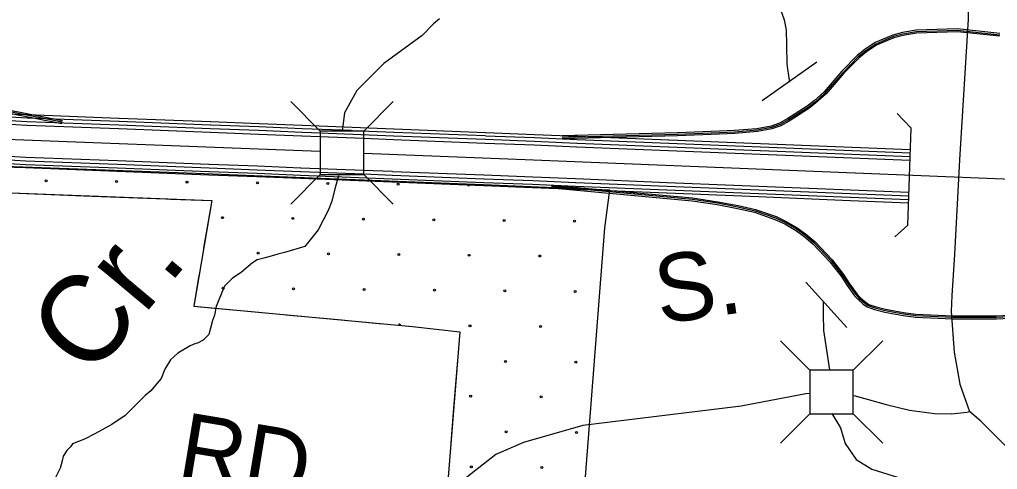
# Model space of a CAD drawing. Extents: x 1788175 to 1969470, y 584502 to 738744.
# Drawn here: x 1867150 to 1872491, y 671828 to 674283 of the extents above; entities that cross this region are included whole.
import ezdxf

# ---------------------------------------------------------------- set-up
doc = ezdxf.new("R2010")
doc.units = 0
for name, color, linetype in [('DESIGN - DRAINAGE - Bridges and Cross Drains Size Text', 7, 'Continuous'), ('DESIGN - EROSION CONTROL - Devices', 7, 'Continuous'), ('DESIGN - ROW - Right-of-Way and Easement Labels', 7, 'Continuous'), ('DESIGN - SCRATCH - User 1', 7, 'Continuous'), ('DESIGN - TRANSPORTATION - Text', 7, 'Continuous'), ('SURVEY - CENTERLINE - Preliminary', 7, 'Continuous'), ('SURVEY - CONTOURS - Index with Text', 7, 'Continuous'), ('SURVEY - DRAINAGE - Storm Sewer', 7, 'Continuous'), ('SURVEY - NON-TRANSPORTATION - Features', 7, 'Continuous'), ('SURVEY - PROPERTY - Political Boundaries Text', 7, 'Continuous'), ('SURVEY - VEGETATION - Features with Text', 7, 'Continuous')]:
    doc.layers.add(name, color=color, linetype=linetype)

msp = doc.modelspace()

# ---------------------------------------------------------------- linework, layer by layer
at = {"layer": 'DESIGN - EROSION CONTROL - Devices'}
for centre in [(1867295.2, 673403.4), (1867679.8, 673399.6), (1868064.3, 673395.9), (1868448.9, 673392.2), (1868833.4, 673388.4), (1869218, 673384.7), (1868258.4, 673201.7), (1868643, 673198), (1869027.6, 673194.3), (1869412.1, 673190.5), (1869796.7, 673186.8), (1870181.2, 673183.1), (1868452.6, 673007.6), (1868837.1, 673003.9), (1869221.7, 673000.1), (1869606.2, 672996.4), (1869990.8, 672992.7), (1868262.2, 672817.2), (1868646.7, 672813.5), (1869031.3, 672809.7), (1869415.8, 672806), (1869800.4, 672802.3), (1870184.9, 672798.5), (1869610, 672611.8), (1869994.5, 672608.1), (1869804.1, 672417.7), (1870188.7, 672414), (1869613.7, 672227.3), (1869998.3, 672223.6), (1869807.9, 672033.1), (1870192.4, 672029.4), (1869617.4, 671842.7), (1870002, 671839)]:
    msp.add_circle(centre, 5.28, dxfattribs=at)
for centre, start, end in [((1869602.5, 673381), 151.0231, 24.414), ((1869225.4, 672615.6), 343.2932, 186.0914)]:
    msp.add_arc(centre, 5.28, start, end, dxfattribs=at)
at = {"layer": 'DESIGN - SCRATCH - User 1'}
for points in [[(1870346.4, 673146.4), (1870373.4, 673352.4), (1869684.6, 673380.1), (1868795.2, 673415.5), (1868113.2, 673442.2), (1867070.2, 673481.6)], [(1866405.3, 673352.9), (1867056.7, 673339.1), (1868199.4, 673295)], [(1868199.4, 673295), (1868100.9, 672719), (1869296.5, 672607.9)], [(1870160.7, 671011), (1870216.2, 671460.8), (1870346.4, 673146.4)], [(1869296.5, 672607.9), (1869554.2, 672578.9), (1869469.9, 671536.9), (1869403.6, 670821.5)]]:
    msp.add_lwpolyline(points, dxfattribs=at)
at = {"layer": 'DESIGN - TRANSPORTATION - Text'}
for points in [[(1870896, 675347.1), (1870915, 675324.2), (1870935, 675308.3), (1870963.2, 675264.5), (1871001.6, 675170.8), (1871048.3, 675033.1), (1871091, 674895.3), (1871137.5, 674783.7), (1871155.9, 674707.8), (1871170.2, 674645.9), (1871192.7, 674564), (1871231, 674488.3), (1871269.2, 674434.5), (1871305.7, 674336.8), (1871325.9, 674280.9), (1871336.3, 674225), (1871338.7, 674145), (1871341.4, 674039), (1871353.9, 673951.1), (1871355, 673941.8)], [(1869442.7, 674286.5), (1869411, 674260.2), (1869349.6, 674195.7), (1869139.5, 674043.3), (1868991.2, 673894.9), (1868923.8, 673773.5), (1868911.1, 673674.2)], [(1868891.7, 673430.3), (1868871.3, 673359), (1868856, 673292.7), (1868835.6, 673241.7), (1868780.1, 673134.9), (1868708.2, 673045), (1868596, 673012.3), (1868560.3, 673002.1), (1868524.6, 672991.9), (1868483.8, 672981.7), (1868448.1, 672971.5), (1868422.7, 672956.2), (1868361.5, 672905.2), (1868310.5, 672869.5), (1868269.7, 672828.8), (1868254.4, 672793.1), (1868223.8, 672716.6), (1868213.6, 672670.7), (1868203.4, 672640.1), (1868193.2, 672599.3), (1868183, 672563.6), (1868152.4, 672533.1), (1868121.9, 672517.8), (1868106.6, 672512.7), (1868081.1, 672502.5), (1868014.8, 672461.7), (1867974, 672426), (1867943.4, 672375), (1867923, 672324), (1867892.4, 672288.3), (1867866.9, 672257.8), (1867836.4, 672232.3), (1867810.9, 672206.8), (1867765, 672160.9), (1867724.2, 672120.1), (1867698.7, 672104.8), (1867652.8, 672074.2), (1867601.8, 672043.6), (1867561, 672023.2), (1867505, 671992.6), (1867438.7, 671967.2), (1867428.5, 671951.9), (1867408.1, 671931.5), (1867387.7, 671900.9), (1867382.6, 671875.4), (1867372.4, 671834.6), (1867346.9, 671783.6)], [(1871538.6, 672743.5), (1871539.1, 672676.3), (1871541.6, 672586.3), (1871574.1, 672371.5)], [(1871587.3, 672133.9), (1871633.5, 672054.7), (1871659.8, 671968.9), (1871719.2, 671883.2), (1871804.9, 671830.4), (1871950, 671784.2), (1872081.9, 671771), (1872200.7, 671724.8), (1872339.2, 671665.4), (1872550.2, 671632.4), (1872622.8, 671592.8), (1872708.5, 671520.2), (1872835.1, 671351.5)]]:
    msp.add_lwpolyline(points, dxfattribs=at)
at = {"layer": 'SURVEY - CENTERLINE - Preliminary'}
for points in [[(1868792.3, 673562.2), (1868452.2, 673575.7), (1867126.5, 673626.9), (1866287.3, 673645.3), (1864537, 673695.6), (1863229.2, 673744.9), (1860904.7, 673837.4), (1859549, 673894.3), (1857833.8, 673941.4)], [(1867191.6, 673745.5), (1867130.1, 673747.9), (1866689.7, 673757.5)], [(1867192.3, 673763), (1867130.7, 673765.4), (1866690.1, 673775)], [(1867692.8, 673743.7), (1867193.2, 673762.9)], [(1867190, 673705.2), (1867128.9, 673707.6), (1866688.8, 673717.2)], [(1867190.8, 673725.5), (1867129.5, 673727.9), (1866689.3, 673737.5)], [(1867690.6, 673685.9), (1867190.9, 673705.2)], [(1867691.3, 673706.2), (1867191.7, 673725.5)], [(1867692.1, 673726.2), (1867192.5, 673745.5)], [(1868191.9, 673686.9), (1867692.2, 673706.2)], [(1868192.6, 673706.9), (1867693, 673726.1)], [(1868193.3, 673724.4), (1867693.7, 673743.6)], [(1868693.3, 673687.2), (1868457, 673696.7), (1868193.6, 673706.8)], [(1868694, 673704.7), (1868457.6, 673714.2), (1868194.2, 673724.3)], [(1869194.5, 673684.8), (1868694.9, 673704.7)], [(1868191.1, 673666.6), (1867691.5, 673685.9)], [(1868691.7, 673647), (1868455.4, 673656.4), (1868192, 673666.6)], [(1868692.5, 673667.3), (1868456.2, 673676.7), (1868192.8, 673686.8)], [(1869029.9, 673633.5), (1868692.6, 673647)], [(1868792.3, 673663.3), (1868693.4, 673667.2)], [(1868962.5, 673677.7), (1868694.2, 673687.2)], [(1869193, 673647.3), (1868792.3, 673663.3)], [(1869193.8, 673667.3), (1868965.9, 673676.4)], [(1869693.5, 673627.4), (1869193.9, 673647.3)], [(1869694.3, 673647.4), (1869194.7, 673667.3)], [(1869695, 673664.9), (1869195.4, 673684.8)], [(1870194.9, 673627.3), (1869962.2, 673636.7), (1869695.2, 673647.3)], [(1870195.6, 673644.8), (1869962.9, 673654.2), (1869695.9, 673664.8)], [(1870696.1, 673624.7), (1870196.5, 673644.8)], [(1869192.2, 673627.1), (1869029.9, 673633.5)], [(1869692.7, 673607.1), (1869193.1, 673627)], [(1870193.3, 673587.1), (1869960.6, 673596.5), (1869693.6, 673607.1)], [(1870194.1, 673607.3), (1869961.4, 673616.7), (1869694.4, 673627.4)], [(1870694.6, 673587.2), (1870195, 673607.3)], [(1870695.4, 673607.2), (1870195.8, 673627.3)], [(1871195.9, 673587), (1870696.3, 673607.1)], [(1871196.6, 673604.5), (1870697, 673624.6)], [(1871697.1, 673584.3), (1871197.5, 673604.5)], [(1867183.3, 673530.9), (1867123.6, 673533.2), (1866685, 673542.9)], [(1879092.3, 673183.9), (1878579.5, 673203.3), (1874642.3, 673327), (1869957.4, 673515.8), (1869029.9, 673552.7)], [(1870693.8, 673566.9), (1870194.2, 673587)], [(1871194.3, 673546.7), (1870694.7, 673566.9)], [(1871195.1, 673567), (1870695.5, 673587.1)], [(1871694.8, 673526.6), (1871195.2, 673546.7)], [(1871695.6, 673546.8), (1871196, 673567)], [(1871696.4, 673566.8), (1871196.8, 673587)], [(1872013.6, 673534), (1871696.5, 673546.8)], [(1872014.3, 673554), (1871697.3, 673566.8)], [(1872014.9, 673571.5), (1871698, 673584.3)], [(1867182, 673473.2), (1867121.9, 673475.5), (1866684.7, 673485.1)], [(1867182.7, 673490.6), (1867122.4, 673493), (1866685, 673502.6)], [(1867183.4, 673510.6), (1867123, 673513), (1866685.5, 673522.6)], [(1867683.2, 673471.3), (1867183.6, 673490.6)], [(1867683.8, 673511.6), (1867184.2, 673530.9)], [(1867684, 673491.3), (1867184.3, 673510.6)], [(1868184.4, 673492.3), (1867684.7, 673511.6)], [(1868184.5, 673472), (1867684.9, 673491.3)], [(1868684.8, 673472.7), (1868448.5, 673482.1), (1868185.3, 673492.3)], [(1872012.9, 673513.8), (1871695.7, 673526.5)], [(1867682.5, 673453.8), (1867182.9, 673473.1)], [(1868183.1, 673434.5), (1867683.4, 673453.8)], [(1868183.7, 673452), (1867684.1, 673471.3)], [(1868683.4, 673414.9), (1868446.3, 673424.4), (1868184, 673434.5)], [(1868684.1, 673432.4), (1868447, 673441.9), (1868184.6, 673452)], [(1868684.9, 673452.4), (1868447.7, 673461.8), (1868185.4, 673472)], [(1869184.6, 673412.5), (1868685, 673432.4)], [(1869029.9, 673458.9), (1868685.7, 673472.7)], [(1869029.9, 673438.7), (1868685.8, 673452.4)], [(1869185.3, 673452.8), (1869029.9, 673459)], [(1869185.4, 673432.5), (1869029.9, 673438.7)], [(1869685.8, 673432.8), (1869186.2, 673452.7)], [(1869685.9, 673412.5), (1869186.3, 673432.4)], [(1870186.2, 673412.8), (1869953.6, 673422.2), (1869686.7, 673432.8)], [(1869183.9, 673395), (1868684.3, 673414.9)], [(1869684.4, 673375.1), (1869184.8, 673395)], [(1869685.1, 673392.5), (1869185.5, 673412.4)], [(1870185.5, 673372.5), (1869952, 673381.9), (1869686, 673392.5)], [(1870186.3, 673392.5), (1869952.8, 673401.9), (1869686.8, 673412.5)], [(1870686.7, 673392.6), (1870187.2, 673412.8)], [(1870686.8, 673372.3), (1870187.3, 673392.4)], [(1871187.2, 673372.5), (1870687.7, 673392.6)], [(1870184.8, 673355), (1869951.3, 673364.4), (1869685.3, 673375)], [(1870685.3, 673334.8), (1870185.7, 673355)], [(1870686, 673352.3), (1870186.5, 673372.5)], [(1871185.8, 673314.7), (1870686.2, 673334.8)], [(1871186.5, 673332.2), (1870687, 673352.3)], [(1871187.4, 673352.2), (1870687.8, 673372.3)], [(1871687, 673312), (1871187.5, 673332.1)], [(1871687.7, 673352.3), (1871188.2, 673372.4)], [(1871687.8, 673332), (1871188.3, 673352.1)], [(1872006.9, 673339.4), (1871688.7, 673352.3)], [(1872006.2, 673319.2), (1871688.8, 673332)], [(1871686.3, 673294.5), (1871186.7, 673314.7)], [(1872004.9, 673281.7), (1871687.2, 673294.5)], [(1872005.5, 673299.2), (1871688, 673312)]]:
    msp.add_lwpolyline(points, dxfattribs=at)
at = {"layer": 'SURVEY - CONTOURS - Index with Text'}
for points in [[(1872305, 674640.7), (1872321.8, 674456), (1872328.6, 674396.6), (1872331, 674284.1), (1872284.5, 673518.1), (1872255.9, 673001.7), (1872241.6, 672777.4), (1872237.5, 672690.3), (1872254.3, 672468.2), (1872285.5, 672292.8), (1872339.1, 672143.5)], [(1871465.3, 672242.9), (1871444.7, 672240), (1871091, 672173.3)], [(1871706.4, 672232.1), (1871778.5, 672210.9), (1871883.3, 672182.3), (1872010.1, 672151), (1872146.7, 672133.5), (1872240.3, 672130.8), (1872323.9, 672140.5), (1872339.1, 672143.5)], [(1871706.4, 672232.1), (1871778.5, 672210.9), (1871883.3, 672182.3), (1872010.1, 672151), (1872146.7, 672133.5), (1872240.3, 672130.8), (1872323.9, 672140.5)], [(1871091, 672173.3), (1870226.2, 672067.6), (1869903.1, 671975.3), (1869751.4, 671909.3), (1869481.9, 671699.4)], [(1879296.4, 670223.1), (1878719.3, 670354.4), (1878343.1, 670369.7), (1877923.4, 670361), (1877468.9, 670363.2), (1877077.7, 670391.1), (1876353.3, 670557.2), (1873449.9, 671469.8), (1873200.8, 671552.9), (1873028.4, 671639), (1872755.4, 671805.1), (1872547.5, 671944.9), (1872458.6, 672034), (1872399.8, 672091.5), (1872339.1, 672143.5)]]:
    msp.add_lwpolyline(points, dxfattribs=at)
at = {"layer": 'SURVEY - DRAINAGE - Storm Sewer'}
for p, q in [((1868792.3, 673674.2), (1868631.7, 673834.8)), ((1869029.9, 673674.2), (1869190.5, 673834.8)), ((1868792.3, 673436.6), (1868631.7, 673276)), ((1869029.8, 673436.6), (1869190.4, 673276)), ((1871466.1, 672369.9), (1871305.5, 672530.5)), ((1871703.7, 672369.9), (1871864.3, 672530.5)), ((1871466.1, 672132.3), (1871305.5, 671971.7)), ((1871703.6, 672132.3), (1871864.2, 671971.7))]:
    msp.add_line(p, q, dxfattribs=at)
for points in [[(1871504.2, 674049.5), (1871206.4, 673839.8)], [(1872019, 673689.4), (1871943.8, 673769.9)], [(1872000.8, 673161.7), (1872019, 673689.4)], [(1872000.8, 673161.7), (1871931.1, 673096.7)], [(1871444.2, 672849.9), (1871668.4, 672603.4)]]:
    msp.add_lwpolyline(points, dxfattribs=at)
for points in [[(1868792.3, 673436.6), (1869029.9, 673436.6), (1869029.9, 673674.2), (1868792.3, 673674.2)], [(1871466.1, 672132.3), (1871703.7, 672132.3), (1871703.7, 672369.9), (1871466.1, 672369.9)]]:
    msp.add_lwpolyline(points, close=True, dxfattribs=at)
at = {"layer": 'SURVEY - NON-TRANSPORTATION - Features'}
for points in [[(1867085.2, 673774.1), (1867380.6, 673715.6)], [(1867086.8, 673783), (1867382.3, 673724.5)], [(1867087.9, 673789.9), (1867383.7, 673731.3)]]:
    msp.add_lwpolyline(points, dxfattribs=at)
at = {"layer": 'SURVEY - PROPERTY - Political Boundaries Text'}
for points in [[(1872504.5, 674207.3), (1872272.7, 674231.8), (1872047.6, 674224.1), (1871972.7, 674211.3), (1871920.2, 674198.2), (1871888.3, 674185), (1871823.2, 674157.1), (1871767, 674119.6), (1871725, 674085.7), (1871640.8, 674000.8), (1871544.2, 673889.1), (1871489, 673839.7), (1871452.3, 673809.7), (1871345.2, 673742.8), (1871300.6, 673717.6), (1871255.4, 673701.8), (1871177.5, 673687.3), (1871055.6, 673677), (1870972.8, 673673.2), (1870743, 673664), (1870112.7, 673647.9)], [(1872503.4, 674198.4), (1872272.3, 674222.7), (1872048.6, 674215.1), (1871974.5, 674202.5), (1871923, 674189.6), (1871891.8, 674176.7), (1871827.5, 674149.1), (1871772.3, 674112.3), (1871731, 674079), (1871647.4, 673994.6), (1871550.6, 673882.8), (1871494.8, 673832.8), (1871457.5, 673802.4), (1871349.8, 673735), (1871304.4, 673709.4), (1871257.7, 673693.1), (1871178.7, 673678.3), (1871056.2, 673668), (1870973.2, 673664.2), (1870743.3, 673655), (1870112.9, 673638.9)], [(1872502.5, 674191.4), (1872272.1, 674215.7), (1872049.3, 674208.1), (1871975.9, 674195.6), (1871925.2, 674182.9), (1871894.5, 674170.3), (1871830.8, 674142.9), (1871776.5, 674106.7), (1871735.7, 674073.8), (1871652.5, 673989.9), (1871555.6, 673877.9), (1871499.4, 673827.5), (1871461.6, 673796.7), (1871353.4, 673729), (1871307.3, 673703), (1871259.5, 673686.3), (1871179.6, 673671.4), (1871056.7, 673661), (1870973.5, 673657.2), (1870743.5, 673648), (1870113.1, 673631.9)], [(1870056, 673380), (1870825.3, 673309.2), (1870963.5, 673288.9), (1871074.6, 673267.9), (1871168.9, 673246.6), (1871281.6, 673207.5), (1871336.8, 673181.5), (1871397.2, 673147.2), (1871442.7, 673112.8), (1871493.1, 673071.3), (1871587.6, 672971.2), (1871649.9, 672891.2), (1871683.8, 672840.7), (1871723.5, 672786.2), (1871743.1, 672764.8), (1871766.5, 672744.9), (1871788, 672728.9), (1871823.4, 672716.5), (1871879.9, 672701.9), (1871978.7, 672683.6), (1872045, 672675.7), (1872246.8, 672665.5), (1872385.6, 672665.3), (1872484.6, 672666), (1872592.9, 672671.2)], [(1870054.5, 673364.1), (1870823.4, 673293.3), (1870960.8, 673273.1), (1871071.3, 673252.2), (1871164.5, 673231.2), (1871275.5, 673192.6), (1871329.4, 673167.3), (1871388.4, 673133.8), (1871432.8, 673100.2), (1871482.2, 673059.6), (1871575.4, 672960.8), (1871636.9, 672881.8), (1871670.7, 672831.5), (1871711.1, 672776.1), (1871732, 672753.2), (1871756.6, 672732.4), (1871780.3, 672714.6), (1871818.8, 672701.2), (1871876.4, 672686.3), (1871976.2, 672667.8), (1872043.7, 672659.7), (1872246.4, 672649.5), (1872385.6, 672649.3), (1872485.1, 672650), (1872595.1, 672655.3)], [(1870055.3, 673373), (1870824.5, 673302.2), (1870962.3, 673282), (1871073.1, 673261), (1871167, 673239.9), (1871278.9, 673201), (1871333.6, 673175.3), (1871393.3, 673141.3), (1871438.4, 673107.3), (1871488.4, 673066.2), (1871582.3, 672966.7), (1871644.2, 672887.1), (1871678, 672836.7), (1871718.1, 672781.8), (1871738.3, 672759.7), (1871762.2, 672739.5), (1871784.6, 672722.6), (1871821.4, 672709.8), (1871878.4, 672695.1), (1871977.6, 672676.7), (1872044.4, 672668.7), (1872246.6, 672658.5), (1872385.6, 672658.3), (1872484.8, 672659), (1872593.9, 672664.3)]]:
    msp.add_lwpolyline(points, dxfattribs=at)
at = {"layer": 'SURVEY - VEGETATION - Features with Text'}
for points in [[(1866204.3, 673348.7), (1866405.3, 673352.9), (1866535, 673350.1), (1866634.4, 673347.4), (1866761.4, 673344.6), (1867056.7, 673339.1), (1867545.2, 673319.8), (1868199.4, 673295)], [(1867295.9, 673329.6), (1867545.2, 673319.8), (1867559.7, 673319.2)], [(1867559.7, 673319.2), (1867823.5, 673309.2)], [(1867973.4, 673303.5), (1868199.4, 673295)], [(1868199.4, 673295), (1868100.9, 672719), (1869296.5, 672607.9)], [(1868199.4, 673295), (1868154.9, 673034.7)], [(1868129.6, 672886.9), (1868100.9, 672719), (1868194.2, 672710.3)], [(1868194.2, 672710.3), (1868457, 672685.9)], [(1868606.4, 672672), (1868869.2, 672647.6)], [(1868869.2, 672647.6), (1869132.1, 672623.2)], [(1869281.5, 672609.3), (1869296.5, 672607.9)], [(1869296.5, 672607.9), (1869554.2, 672578.9), (1869469.9, 671536.9), (1869378.2, 670792.9), (1869325, 670354.7)], [(1869296.5, 672607.9), (1869554.2, 672578.9), (1869553.8, 672574.3)], [(1869541.8, 672424.8), (1869520.5, 672161.7)], [(1869520.5, 672161.7), (1869499.2, 671898.5)]]:
    msp.add_lwpolyline(points, dxfattribs=at)

# ---------------------------------------------------------------- texts
at = {"layer": 'DESIGN - DRAINAGE - Bridges and Cross Drains Size Text'}
msp.add_text('Cr.', height=475, rotation=50.0634, dxfattribs=at).set_placement((1867533.2, 672314.7))
at = {"layer": 'DESIGN - ROW - Right-of-Way and Easement Labels'}
for s, rotation, p in [('S.', 8.104, (1870646.7, 672620.5)), ('RD.', 350.5464, (1868000.6, 671776))]:
    msp.add_text(s, height=370, rotation=rotation, dxfattribs=at).set_placement(p)

doc.saveas('drawing.dxf')
